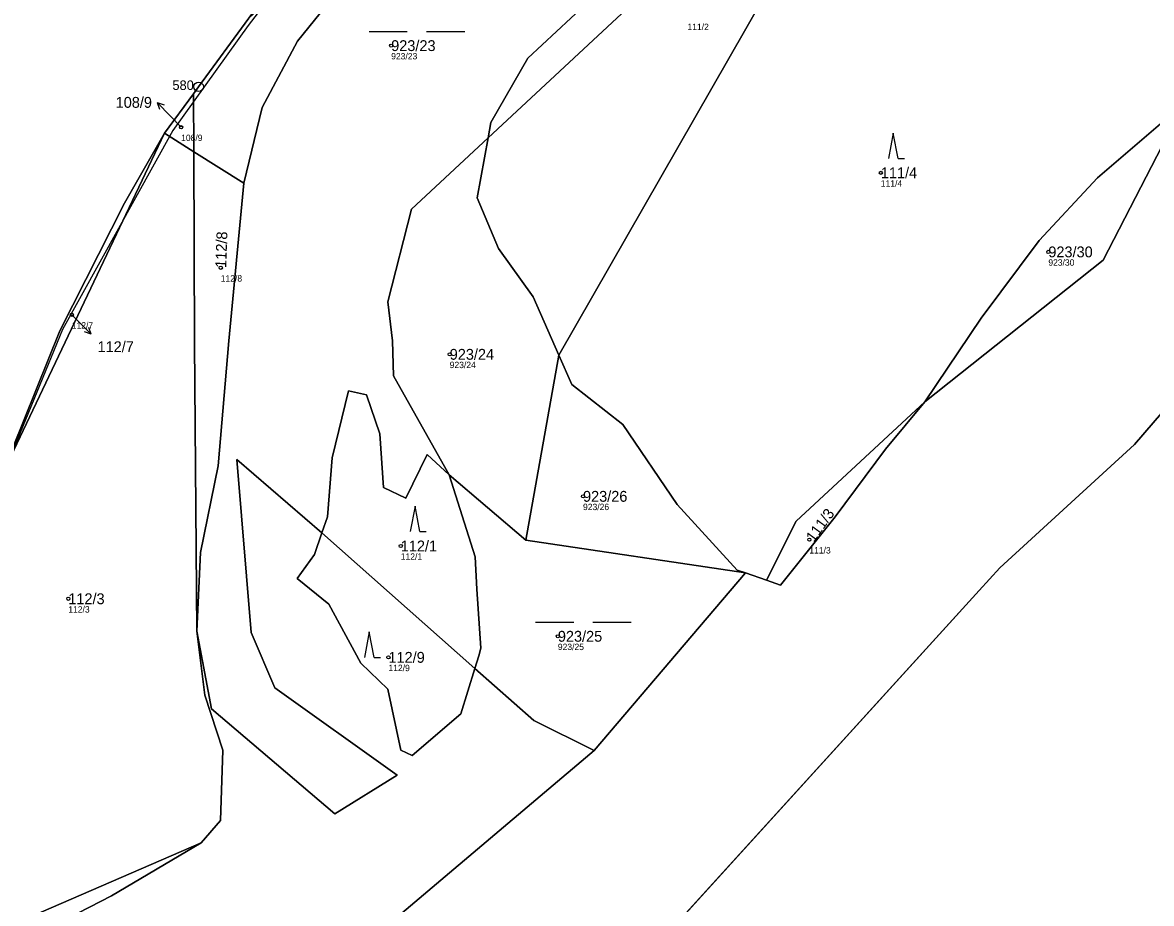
# Model space of a CAD drawing. Extents: x -734504 to -730695, y -1027923 to -1024502.
# Drawn here: x -731566.1 to -731389.2, y -1026758 to -1026620 of the extents above; entities that cross this region are included whole.
import ezdxf

# ---------------------------------------------------------------- set-up
doc = ezdxf.new("R2010")
doc.units = 0
for name, color, linetype in [('Definiční body', 7, 'Continuous'), ('Hranice parcel', 7, 'Continuous'), ('Parcelní čísla', 7, 'Continuous'), ('Polygon ku', 7, 'Continuous'), ('Polygon parcely', 7, 'Continuous'), ('Pop  PČ popisy', 7, 'Continuous'), ('Vnitřní kresba', 7, 'Continuous'), ('Značky bodu BP', 7, 'Continuous'), ('Značky kultur', 7, 'Continuous')]:
    doc.layers.add(name, color=color, linetype=linetype)

msp = doc.modelspace()

# ---------------------------------------------------------------- linework, layer by layer
at = {"layer": 'Definiční body'}
for centre in [(-731508.29, -1026623.59), (-731541.21, -1026636.38), (-731431.56, -1026643.52), (-731405.31, -1026655.91), (-731535, -1026658.4), (-731558.34, -1026665.76), (-731499.12, -1026671.96), (-731478.23, -1026694.21), (-731442.76, -1026701.01), (-731506.79, -1026701.99), (-731558.89, -1026710.26), (-731482.17, -1026716.14), (-731508.72, -1026719.44)]:
    msp.add_circle(centre, 0.25, dxfattribs=at)
at = {"layer": 'Hranice parcel'}
for p, q in [((-731543.83, -1026637.33), (-731539.29, -1026631.15)), ((-731539.24, -1026640.21), (-731539.29, -1026631.15)), ((-731569.45, -1026691.26), (-731543.83, -1026637.33)), ((-731539.24, -1026640.21), (-731543.83, -1026637.33)), ((-731539.24, -1026640.21), (-731531.4, -1026645.12)), ((-731487.18, -1026701.07), (-731482.02, -1026672.09)), ((-731499.2, -1026690.84), (-731487.18, -1026701.07)), ((-731519.16, -1026699.95), (-731495.18, -1026721.17)), ((-731452.78, -1026706.22), (-731487.18, -1026701.07)), ((-731452.78, -1026706.22), (-731476.5, -1026734.06)), ((-731454.08, -1026705.77), (-731452.78, -1026706.22)), ((-731449.49, -1026707.36), (-731452.78, -1026706.22)), ((-731412.9, -1026705.4), (-731416.13, -1026708.95)), ((-731447.28, -1026708.13), (-731449.49, -1026707.36)), ((-731416.13, -1026708.95), (-731487.1, -1026787)), ((-731538.05, -1026748.48), (-731566.3, -1026760.73))]:
    msp.add_line(p, q, dxfattribs=at)
for points in [[(-731220.1, -1026509.4), (-731250.5, -1026529.6), (-731301, -1026570.3), (-731342.9, -1026620.6), (-731354.8, -1026635.5), (-731368.7, -1026659.3), (-731391.8, -1026686.1), (-731412.9, -1026705.4)], [(-731531.4, -1026645.12), (-731528.52, -1026633.31), (-731522.96, -1026622.88), (-731514.97, -1026612.99), (-731504.73, -1026602.34), (-731500.07, -1026595.15), (-731494.99, -1026590.05), (-731484.14, -1026581.09), (-731477.24, -1026574.55), (-731471.87, -1026567.95)], [(-731493.11, -1026638.05), (-731466.17, -1026612.97), (-731439.72, -1026587.76)], [(-731439.72, -1026587.76), (-731442.5, -1026588.29), (-731451.58, -1026592.31), (-731464.62, -1026604.95), (-731475.66, -1026615.07), (-731486.88, -1026625.57), (-731492.68, -1026635.65), (-731493.11, -1026638.05)], [(-731482.02, -1026672.09), (-731450.06, -1026616.27), (-731407.65, -1026599.63)], [(-731539.29, -1026631.15), (-731538.47, -1026630.04), (-731530.59, -1026619.3)], [(-731424.65, -1026679.39), (-731415.82, -1026666.27), (-731406.72, -1026654.13), (-731397.59, -1026644.3), (-731384.1, -1026632.69)], [(-731384.1, -1026632.69), (-731396.73, -1026657.22), (-731424.65, -1026679.39)], [(-731543.83, -1026637.33), (-731550.09, -1026648.3), (-731560.23, -1026668.3), (-731569.45, -1026691.26)], [(-731499.2, -1026690.84), (-731507.95, -1026675.33), (-731508.06, -1026669.83), (-731508.81, -1026663.75), (-731505.13, -1026649.24), (-731493.11, -1026638.05)], [(-731493.11, -1026638.05), (-731494.8, -1026647.42), (-731491.47, -1026655.38), (-731486.03, -1026662.97), (-731482.02, -1026672.09)], [(-731538.76, -1026715.34), (-731539.1, -1026670.27), (-731539.24, -1026640.21)], [(-731538.76, -1026715.34), (-731538.17, -1026703), (-731535.41, -1026689.42), (-731533.73, -1026669.84), (-731531.4, -1026645.12)], [(-731482.02, -1026672.09), (-731480, -1026676.69), (-731472.01, -1026682.94), (-731463.5, -1026695.51), (-731454.08, -1026705.77)], [(-731499.2, -1026690.84), (-731502.65, -1026687.68), (-731505.98, -1026694.52), (-731509.5, -1026692.84), (-731510.05, -1026684.43), (-731512.14, -1026678.29), (-731514.97, -1026677.68), (-731517.56, -1026688.19), (-731518.29, -1026697.44), (-731519.16, -1026699.95)], [(-731424.65, -1026679.39), (-731444.81, -1026698.09), (-731449.49, -1026707.36)], [(-731424.65, -1026679.39), (-731430.81, -1026686.84), (-731438.74, -1026697.43), (-731447.28, -1026708.13)], [(-731519.16, -1026699.95), (-731532.48, -1026688.46), (-731530.22, -1026715.52), (-731526.51, -1026724.21), (-731507.34, -1026737.88), (-731517.12, -1026743.96), (-731536.43, -1026727.5), (-731538.76, -1026715.34)], [(-731495.18, -1026721.17), (-731494.57, -1026719.22), (-731494.23, -1026718.01), (-731494.88, -1026708.78), (-731495.15, -1026703.67), (-731499.2, -1026690.84)], [(-731519.16, -1026699.95), (-731520.33, -1026703.3), (-731523.01, -1026707.11), (-731518.08, -1026711.08), (-731513.06, -1026720.34), (-731508.83, -1026724.45), (-731506.78, -1026734), (-731505, -1026734.81), (-731497.38, -1026728.27), (-731495.18, -1026721.17)], [(-731538.05, -1026748.48), (-731535.05, -1026745.01), (-731534.67, -1026733.96), (-731537.48, -1026725.38), (-731538.76, -1026715.34)], [(-731476.5, -1026734.06), (-731485.94, -1026729.34), (-731495.18, -1026721.17)], [(-731476.5, -1026734.06), (-731527.96, -1026777.52), (-731568.68, -1026813.09), (-731583.52, -1026828.11), (-731594.51, -1026872.4), (-731598.19, -1026905.45)], [(-731581.64, -1026811.39), (-731592.75, -1026809.29), (-731595.83, -1026795.03), (-731588.36, -1026779.45), (-731573.68, -1026768.95), (-731564.41, -1026763.14), (-731552.14, -1026756.79), (-731538.05, -1026748.48)]]:
    msp.add_lwpolyline(points, dxfattribs=at)
at = {"layer": 'Polygon ku'}
msp.add_lwpolyline([(-731487.1, -1026787), (-731416.13, -1026708.95), (-731412.9, -1026705.4), (-731391.8, -1026686.1), (-731368.7, -1026659.3), (-731354.8, -1026635.5), (-731342.9, -1026620.6), (-731301, -1026570.3), (-731250.5, -1026529.6), (-731220.1, -1026509.4), (-731187.9, -1026494.2), (-731153.7, -1026481.4), (-731115.54, -1026469.75), (-731114.14, -1026469.32), (-731069.2, -1026455.6)], dxfattribs=at)
at = {"layer": 'Polygon parcely'}
for points in [[(-731487.1, -1026787), (-731416.13, -1026708.95), (-731412.9, -1026705.4), (-731391.8, -1026686.1), (-731368.7, -1026659.3), (-731354.8, -1026635.5), (-731342.9, -1026620.6), (-731301, -1026570.3), (-731250.5, -1026529.6), (-731220.1, -1026509.4), (-731187.9, -1026494.2), (-731153.7, -1026481.4), (-731115.54, -1026469.75), (-731114.14, -1026469.32), (-731069.2, -1026455.6)], [(-731569.45, -1026691.26), (-731560.23, -1026668.3), (-731550.09, -1026648.3), (-731543.83, -1026637.33), (-731539.29, -1026631.15), (-731538.47, -1026630.04), (-731530.59, -1026619.3), (-731524.88, -1026611.53), (-731515.5, -1026599.27), (-731499.68, -1026582.36), (-731493.18, -1026575.75), (-731483.27, -1026567.66), (-731471.16, -1026557.86), (-731463.36, -1026553.62), (-731499.48, -1026542.72), (-731524.55, -1026558.39), (-731561.39, -1026582.49), (-731578.46, -1026602.37)], [(-731514.97, -1026612.99), (-731522.96, -1026622.88), (-731528.52, -1026633.31), (-731531.4, -1026645.12), (-731533.73, -1026669.84), (-731535.41, -1026689.42), (-731538.17, -1026703), (-731538.76, -1026715.34), (-731536.43, -1026727.5), (-731517.12, -1026743.96), (-731507.34, -1026737.88), (-731526.51, -1026724.21), (-731530.22, -1026715.52), (-731532.48, -1026688.46), (-731519.16, -1026699.95), (-731518.29, -1026697.44), (-731517.56, -1026688.19), (-731514.97, -1026677.68), (-731512.14, -1026678.29), (-731510.05, -1026684.43), (-731509.5, -1026692.84), (-731505.98, -1026694.52), (-731502.65, -1026687.68), (-731499.2, -1026690.84), (-731507.95, -1026675.33), (-731508.06, -1026669.83), (-731508.81, -1026663.75), (-731505.13, -1026649.24), (-731493.11, -1026638.05), (-731492.68, -1026635.65), (-731486.88, -1026625.57), (-731475.66, -1026615.07)], [(-731384.1, -1026632.69), (-731396.73, -1026657.22), (-731424.65, -1026679.39), (-731430.81, -1026686.84), (-731438.74, -1026697.43), (-731447.28, -1026708.13), (-731449.49, -1026707.36), (-731452.78, -1026706.22), (-731476.5, -1026734.06), (-731527.96, -1026777.52)], [(-731527.96, -1026777.52), (-731476.5, -1026734.06), (-731485.94, -1026729.34), (-731495.18, -1026721.17), (-731497.38, -1026728.27), (-731505, -1026734.81), (-731506.78, -1026734), (-731508.83, -1026724.45), (-731513.06, -1026720.34), (-731518.08, -1026711.08), (-731523.01, -1026707.11), (-731520.33, -1026703.3), (-731519.16, -1026699.95), (-731532.48, -1026688.46), (-731530.22, -1026715.52), (-731526.51, -1026724.21), (-731507.34, -1026737.88), (-731517.12, -1026743.96), (-731536.43, -1026727.5), (-731538.76, -1026715.34), (-731537.48, -1026725.38), (-731534.67, -1026733.96), (-731535.05, -1026745.01), (-731538.05, -1026748.48), (-731552.14, -1026756.79), (-731564.41, -1026763.14)]]:
    msp.add_lwpolyline(points, dxfattribs=at)
for points in [[(-731514.97, -1026612.99), (-731504.73, -1026602.34), (-731500.07, -1026595.15), (-731494.99, -1026590.05), (-731484.14, -1026581.09), (-731477.24, -1026574.55), (-731471.87, -1026567.95), (-731482.82, -1026574.96), (-731497.78, -1026588.72), (-731530.59, -1026619.3), (-731538.47, -1026630.04), (-731539.29, -1026631.15), (-731539.24, -1026640.21), (-731531.4, -1026645.12), (-731528.52, -1026633.31), (-731522.96, -1026622.88)], [(-731439.72, -1026587.76), (-731466.17, -1026612.97), (-731493.11, -1026638.05), (-731494.8, -1026647.42), (-731491.47, -1026655.38), (-731486.03, -1026662.97), (-731482.02, -1026672.09), (-731450.06, -1026616.27), (-731407.65, -1026599.63), (-731410.59, -1026598.57), (-731419.22, -1026586.7)], [(-731475.66, -1026615.07), (-731486.88, -1026625.57), (-731492.68, -1026635.65), (-731493.11, -1026638.05), (-731466.17, -1026612.97), (-731439.72, -1026587.76), (-731442.5, -1026588.29), (-731451.58, -1026592.31), (-731464.62, -1026604.95)], [(-731472.01, -1026682.94), (-731463.5, -1026695.51), (-731454.08, -1026705.77), (-731452.78, -1026706.22), (-731449.49, -1026707.36), (-731444.81, -1026698.09), (-731424.65, -1026679.39), (-731415.82, -1026666.27), (-731406.72, -1026654.13), (-731397.59, -1026644.3), (-731384.1, -1026632.69), (-731378.48, -1026624.18), (-731372.13, -1026613.67), (-731366.13, -1026602.7), (-731373.36, -1026602.65), (-731386.63, -1026602.25), (-731402.47, -1026601.5), (-731407.65, -1026599.63), (-731450.06, -1026616.27), (-731482.02, -1026672.09), (-731480, -1026676.69)], [(-731539.24, -1026640.21), (-731539.29, -1026631.15), (-731543.83, -1026637.33)], [(-731424.65, -1026679.39), (-731396.73, -1026657.22), (-731384.1, -1026632.69), (-731397.59, -1026644.3), (-731406.72, -1026654.13), (-731415.82, -1026666.27)], [(-731535.05, -1026745.01), (-731534.67, -1026733.96), (-731537.48, -1026725.38), (-731538.76, -1026715.34), (-731539.1, -1026670.27), (-731539.24, -1026640.21), (-731543.83, -1026637.33), (-731569.45, -1026691.26), (-731572.24, -1026697.44), (-731579.16, -1026725.3), (-731585.25, -1026749.2), (-731566.3, -1026760.73), (-731538.05, -1026748.48)], [(-731543.83, -1026637.33), (-731550.09, -1026648.3), (-731560.23, -1026668.3), (-731569.45, -1026691.26)], [(-731487.18, -1026701.07), (-731482.02, -1026672.09), (-731486.03, -1026662.97), (-731491.47, -1026655.38), (-731494.8, -1026647.42), (-731493.11, -1026638.05), (-731505.13, -1026649.24), (-731508.81, -1026663.75), (-731508.06, -1026669.83), (-731507.95, -1026675.33), (-731499.2, -1026690.84)], [(-731531.4, -1026645.12), (-731539.24, -1026640.21), (-731539.1, -1026670.27), (-731538.76, -1026715.34), (-731538.17, -1026703), (-731535.41, -1026689.42), (-731533.73, -1026669.84)], [(-731452.78, -1026706.22), (-731454.08, -1026705.77), (-731463.5, -1026695.51), (-731472.01, -1026682.94), (-731480, -1026676.69), (-731482.02, -1026672.09), (-731487.18, -1026701.07)], [(-731495.15, -1026703.67), (-731499.2, -1026690.84), (-731502.65, -1026687.68), (-731505.98, -1026694.52), (-731509.5, -1026692.84), (-731510.05, -1026684.43), (-731512.14, -1026678.29), (-731514.97, -1026677.68), (-731517.56, -1026688.19), (-731518.29, -1026697.44), (-731519.16, -1026699.95), (-731495.18, -1026721.17), (-731494.57, -1026719.22), (-731494.23, -1026718.01), (-731494.88, -1026708.78)], [(-731449.49, -1026707.36), (-731447.28, -1026708.13), (-731438.74, -1026697.43), (-731430.81, -1026686.84), (-731424.65, -1026679.39), (-731444.81, -1026698.09)], [(-731452.78, -1026706.22), (-731487.18, -1026701.07), (-731499.2, -1026690.84), (-731495.15, -1026703.67), (-731494.88, -1026708.78), (-731494.23, -1026718.01), (-731494.57, -1026719.22), (-731495.18, -1026721.17), (-731485.94, -1026729.34), (-731476.5, -1026734.06)], [(-731513.06, -1026720.34), (-731508.83, -1026724.45), (-731506.78, -1026734), (-731505, -1026734.81), (-731497.38, -1026728.27), (-731495.18, -1026721.17), (-731519.16, -1026699.95), (-731520.33, -1026703.3), (-731523.01, -1026707.11), (-731518.08, -1026711.08)], [(-731592.75, -1026809.29), (-731595.83, -1026795.03), (-731588.36, -1026779.45), (-731573.68, -1026768.95), (-731564.41, -1026763.14), (-731552.14, -1026756.79), (-731538.05, -1026748.48), (-731566.3, -1026760.73), (-731589.58, -1026775.03), (-731596.22, -1026786.72), (-731599.51, -1026801.8), (-731591.83, -1026817.13), (-731581.64, -1026811.39)]]:
    msp.add_lwpolyline(points, close=True, dxfattribs=at)
at = {"layer": 'Pop  PČ popisy'}
for p, q in [((-731542.85, -1026634.65), (-731544.94, -1026632.49)), ((-731544.94, -1026632.49), (-731543.88, -1026632.86)), ((-731544.94, -1026632.49), (-731544.6, -1026633.56)), ((-731541.21, -1026636.38), (-731542.85, -1026634.65)), ((-731558.34, -1026665.76), (-731557.43, -1026666.67)), ((-731557.43, -1026666.67), (-731555.31, -1026668.79)), ((-731555.31, -1026668.79), (-731555.66, -1026667.73)), ((-731555.31, -1026668.79), (-731556.37, -1026668.44))]:
    msp.add_line(p, q, dxfattribs=at)
at = {"layer": 'Vnitřní kresba'}
msp.add_lwpolyline([(-731471.03, -1026558.25), (-731492.56, -1026576.14), (-731514.91, -1026599.9), (-731530.71, -1026620.43), (-731542.53, -1026636.88), (-731559.8, -1026668.08), (-731571.94, -1026697.53), (-731577.77, -1026713.17), (-731583.25, -1026737.15), (-731592.71, -1026767.25)], dxfattribs=at)
at = {"layer": 'Značky bodu BP'}
for radius in [0.75, 0.03]:
    msp.add_circle((-731538.47, -1026630.04), radius, dxfattribs=at)
at = {"layer": 'Značky kultur'}
for p, q in [((-731511.76, -1026621.39), (-731505.76, -1026621.39)), ((-731502.76, -1026621.39), (-731496.76, -1026621.39)), ((-731429.6, -1026637.28), (-731430.35, -1026641.28)), ((-731428.85, -1026641.28), (-731429.6, -1026637.28)), ((-731428.85, -1026641.28), (-731427.85, -1026641.28)), ((-731504.55, -1026695.73), (-731505.3, -1026699.73)), ((-731503.8, -1026699.73), (-731504.55, -1026695.73)), ((-731503.8, -1026699.73), (-731502.8, -1026699.73)), ((-731485.68, -1026713.94), (-731479.68, -1026713.94)), ((-731476.68, -1026713.94), (-731470.68, -1026713.94)), ((-731511.72, -1026715.44), (-731512.47, -1026719.44)), ((-731510.97, -1026719.44), (-731511.72, -1026715.44)), ((-731510.97, -1026719.44), (-731509.97, -1026719.44))]:
    msp.add_line(p, q, dxfattribs=at)

# ---------------------------------------------------------------- texts
at = {"layer": 'Definiční body'}
for s, p in [('111/2', (-731461.86, -1026621.15)), ('923/23', (-731508.29, -1026625.75)), ('108/9', (-731541.21, -1026638.54)), ('111/4', (-731431.56, -1026645.68)), ('923/30', (-731405.31, -1026658.07)), ('112/8', (-731535, -1026660.56)), ('112/7', (-731558.34, -1026667.92)), ('923/24', (-731499.12, -1026674.12)), ('923/26', (-731478.23, -1026696.37)), ('112/1', (-731506.79, -1026704.15)), ('111/3', (-731442.76, -1026703.17)), ('112/3', (-731558.89, -1026712.42)), ('923/25', (-731482.17, -1026718.3)), ('112/9', (-731508.72, -1026721.6))]:
    msp.add_text(s, height=1, dxfattribs=at).set_placement(p)
at = {"layer": 'Parcelní čísla'}
for s, p in [('923/23', (-731508.29, -1026624.44)), ('108/9', (-731551.47, -1026633.33)), ('111/4', (-731431.56, -1026644.37)), ('923/30', (-731405.31, -1026656.76)), ('112/7', (-731554.31, -1026671.62)), ('923/24', (-731499.12, -1026672.81)), ('923/26', (-731478.23, -1026695.06)), ('112/1', (-731506.79, -1026702.84)), ('112/3', (-731558.89, -1026711.11)), ('923/25', (-731482.17, -1026716.99)), ('112/9', (-731508.72, -1026720.29))]:
    msp.add_text(s, height=1.7, dxfattribs=at).set_placement(p)
for s, rotation, p in [('112/8', 88, (-731534.15, -1026658.43)), ('111/3', 54, (-731442.07, -1026701.51))]:
    msp.add_text(s, height=1.7, rotation=rotation, dxfattribs=at).set_placement(p)
at = {"layer": 'Značky bodu BP'}
msp.add_text('580', height=1.5, dxfattribs=at).set_placement((-731542.57, -1026630.54))

doc.saveas('drawing.dxf')
